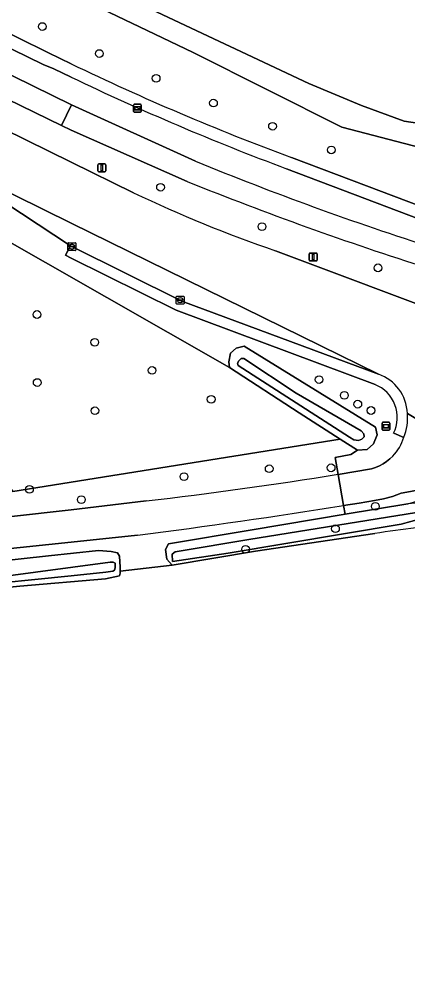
# Model space of a CAD drawing. Extents: x 156141 to 158132, y 385651 to 388333.
# Drawn here: x 156993.4 to 157042.7, y 386074.6 to 386196.1 of the extents above; entities that cross this region are included whole.
import ezdxf

# ---------------------------------------------------------------- set-up
doc = ezdxf.new("R2010")
doc.units = 0
for name, color, linetype in [('IMGEO_Berm_groen', 7, 'Continuous'), ('IMGEO_Boom', 7, 'Continuous'), ('IMGEO_Bouwland', 7, 'Continuous'), ('IMGEO_Fietspad_gesloten', 7, 'Continuous'), ('IMGEO_Grasland_overig', 7, 'Continuous'), ('IMGEO_Groenvoorziening', 7, 'Continuous'), ('IMGEO_Kolk', 7, 'Continuous'), ('IMGEO_Lichtmast', 7, 'Continuous'), ('IMGEO_Loofbos', 7, 'Continuous'), ('IMGEO_Oever', 7, 'Continuous'), ('IMGEO_Rijbaan_lokaal_gesloten', 7, 'Continuous'), ('IMGEO_Rijbaan_lokaal_open', 7, 'Continuous'), ('IMGEO_Straatnaambord', 7, 'Continuous'), ('IMGEO_Verkeerseiland_open', 7, 'Continuous'), ('IMGEO_Verklikker', 7, 'Continuous'), ('IMGEO_Voetpad_open', 7, 'Continuous'), ('IMGEO_Waterloop', 7, 'Continuous')]:
    doc.layers.add(name, color=color, linetype=linetype)

msp = doc.modelspace()

# ---------------------------------------------------------------- linework, layer by layer
at = {"layer": 'IMGEO_Berm_groen'}
for points in [[(156439.93, 386459.43), (156478.08, 386440.66), (156748.12, 386308.63), (156804.27, 386281.19), (156846.28, 386260.73), (156890.66, 386238.9), (156936.44, 386216.54), (157000.04, 386185.31), (157015.75, 386178.18)], [(157014.71, 386175.6), (157000, 386182.1), (156998.79, 386182.7), (156935.1, 386213.72), (156888.97, 386236.22), (156845.86, 386257.32), (156802.24, 386278.71), (156746.83, 386305.79), (156476.91, 386437.66), (156454.28, 386448.77), (156440.3, 386455.67)], [(157038.53, 386149.88), (157013.3, 386159.3), (157000, 386165.87), (156999.26, 386166.24), (156999.9, 386167.45), (156985.46, 386176.93), (156982.2, 386179.08), (156957.27, 386191.33), (156837.43, 386250)], [(157000, 386188.81), (156997.82, 386189.87), (156996.45, 386190.43), (156992.57, 386192.32), (156988.39, 386194.35), (156958.65, 386209.02), (156918.24, 386228.86), (156874.88, 386250)], [(156955.39, 386199.94), (156988.53, 386183.66), (157000, 386178.02), (157007.92, 386174.14)], [(157055.36, 386166.43), (157049.95, 386168.63), (157027.31, 386177.2)], [(156988.94, 386169.78), (157020.07, 386152.04), (157019.98, 386152.75), (157020.2, 386153.85), (157020.94, 386154.46), (157021.94, 386154.74), (157038.57, 386144.47), (157038.8, 386143.51), (157038.34, 386142.35), (157037.55, 386141.65), (157036.3, 386141.54), (157035.45, 386141), (157033.49, 386140.63), (157033.85, 386138.49), (157038.09, 386139.18), (157038.6, 386139.35), (157039.08, 386139.56), (157039.55, 386139.81), (157039.99, 386140.1), (157040.4, 386140.44), (157040.78, 386140.8)], [(157025.9, 386166.81), (157049.46, 386157.99)], [(157042.17, 386143.18), (157040.89, 386143.69)]]:
    msp.add_lwpolyline(points, dxfattribs=at)
for centre, radius, start, end in [((157144.83, 386491.51), 335.56, 244.4301, 249.4987), ((157167.48, 386548.29), 400.01, 247.7083, 252.3297), ((157171.75, 386565.05), 419.92, 248.0396, 252.4709), ((157083.98, 386334.99), 177.92, 244.691, 250.9492), ((157036.8, 386145.68), 4.54, 334.0022, 67.7091), ((157036.48, 386144.91), 5.95, 316.2902, 343.1552)]:
    msp.add_arc(centre, radius, start, end, dxfattribs=at)
at = {"layer": 'IMGEO_Boom'}
for centre in [(156996.35, 386195.22), (157003.58, 386191.8), (157010.77, 386188.66), (157018.04, 386185.52), (157025.53, 386182.59), (157032.99, 386179.59), (157011.33, 386174.86), (157024.19, 386169.87), (157038.91, 386164.65), (156995.67, 386158.74), (157002.99, 386155.22), (157010.26, 386151.66), (156995.69, 386150.12), (157031.43, 386150.5), (157034.64, 386148.5), (157017.75, 386148), (157036.34, 386147.38), (157003.01, 386146.55), (157038.02, 386146.58), (157025.11, 386139.2), (157032.96, 386139.32), (157014.31, 386138.2), (156994.71, 386136.6), (157001.29, 386135.29), (157038.56, 386134.44), (157033.51, 386131.6), (157022.11, 386129)]:
    msp.add_circle(centre, 0.489, dxfattribs=at)
at = {"layer": 'IMGEO_Bouwland'}
for points in [[(157038.49, 386130.99), (157023.36, 386128.76), (157012.81, 386126.98), (157006.23, 386126.21)], [(157006.23, 386126.21), (157006.23, 386125.98), (157006.14, 386125.64), (157004.35, 386125.26), (156993.51, 386124.33), (156955.41, 386120.63), (156942.83, 386119.74), (156913.64, 386117.8), (156873.54, 386115.41), (156853.1, 386114.29)]]:
    msp.add_lwpolyline(points, dxfattribs=at)
msp.add_arc((157051.11, 386057.84), 74.23, 91.5933, 99.7935, dxfattribs=at)
at = {"layer": 'IMGEO_Fietspad_gesloten'}
msp.add_lwpolyline([(156748.12, 386308.63), (156746.83, 386305.79), (156802.24, 386278.71), (156845.86, 386257.32), (156888.97, 386236.22), (156935.1, 386213.72), (156998.79, 386182.7), (157000.04, 386185.31), (156936.44, 386216.54), (156890.66, 386238.9), (156846.28, 386260.73), (156804.27, 386281.19)], close=True, dxfattribs=at)
msp.add_lwpolyline([(157015.75, 386178.18), (157000.04, 386185.31), (156998.79, 386182.7), (157000, 386182.1), (157014.71, 386175.6)], dxfattribs=at)
for centre, radius, start, end in [((157167.48, 386548.29), 400.01, 247.7083, 252.3297), ((157171.75, 386565.05), 419.92, 248.0396, 252.4709), ((157470.22, 385360.29), 823.85, 118.92523, 121.72337)]:
    msp.add_arc(centre, radius, start, end, dxfattribs=at)
at = {"layer": 'IMGEO_Grasland_overig'}
msp.add_lwpolyline([(156870.25, 386199.46), (156887.62, 386191.12), (156910.52, 386179.58), (156947.94, 386161.65), (156973.39, 386149.56), (156989.39, 386141.22), (156992.59, 386136.33), (157034.11, 386142.95), (157028.92, 386146.3), (157020.07, 386152.04), (156988.94, 386169.78), (156953.91, 386186.63), (156825.09, 386250)], dxfattribs=at)
at = {"layer": 'IMGEO_Groenvoorziening'}
for points in [[(157049.13, 386137.47), (157047.9, 386137.32), (157046.68, 386137.07), (157045.95, 386136.91), (157044.24, 386136.56), (157043.03, 386136.33), (157041.82, 386136.11), (157040.73, 386135.69), (157039.61, 386135.38), (157038.47, 386135.16), (157036.5, 386134.84), (157034.53, 386134.53), (157034.73, 386133.43), (157042.7, 386134.77), (157044.13, 386135.2)], [(157006.23, 386126.21), (157012.81, 386126.98), (157012.11, 386127.76), (157011.97, 386128.99), (157012.36, 386129.67), (157022.96, 386131.45), (157034.73, 386133.43), (157034.53, 386134.53)], [(157008.41, 386130.77), (157000, 386129.89), (156984.17, 386128.24), (156977.97, 386127.6)], [(156845.91, 386116.99), (156853.96, 386117.72), (156877.75, 386119.14), (156896.96, 386120.18), (156928.21, 386122.25), (156939.92, 386123.16), (156942.84, 386122.49), (156954.52, 386123.45), (156961.64, 386124.93), (156982.07, 386126.54), (156997.11, 386128.16), (157003.46, 386128.85), (157005.07, 386128.7), (157005.89, 386128.54), (157006.11, 386128.11), (157006.21, 386126.75), (157006.23, 386126.21)]]:
    msp.add_lwpolyline(points, dxfattribs=at)
msp.add_arc((156885.14, 387080.62), 957.81, 277.39463, 278.97306, dxfattribs=at)
at = {"layer": 'IMGEO_Kolk'}
for p, q in [((156999.59, 386166.91), (156999.59, 386167.77)), ((156999.66, 386167.84), (157000.52, 386167.84)), ((156999.85, 386167.33), (156999.85, 386167.35)), ((156999.89, 386167.38), (157000.29, 386167.38)), ((157000.29, 386167.3), (156999.89, 386167.3)), ((157000.1, 386167.06), (157000.07, 386167.06)), ((157000.08, 386167.62), (157000.1, 386167.62)), ((157000.33, 386167.35), (157000.33, 386167.33)), ((157000.59, 386167.77), (157000.59, 386166.91)), ((157000.52, 386166.84), (156999.66, 386166.84)), ((157013.32, 386160.13), (157013.32, 386160.98)), ((157013.39, 386161.06), (157014.24, 386161.06)), ((157013.8, 386160.84), (157013.83, 386160.84)), ((157014.32, 386160.98), (157014.32, 386160.13)), ((157014.24, 386160.06), (157013.39, 386160.06)), ((157013.57, 386160.55), (157013.57, 386160.56)), ((157014.01, 386160.51), (157013.61, 386160.51)), ((157013.62, 386160.6), (157014.01, 386160.6)), ((157013.83, 386160.28), (157013.8, 386160.28)), ((157014.06, 386160.56), (157014.06, 386160.55))]:
    msp.add_line(p, q, dxfattribs=at)
for points in [[(156999.59, 386166.91), (156999.59, 386167.77)], [(156999.66, 386167.84), (157000.52, 386167.84)], [(157000.59, 386167.77), (157000.59, 386166.91)], [(157000.52, 386166.84), (156999.66, 386166.84)], [(157013.32, 386160.13), (157013.32, 386160.98)], [(157013.39, 386161.06), (157014.24, 386161.06)], [(157014.32, 386160.98), (157014.32, 386160.13)], [(157014.24, 386160.06), (157013.39, 386160.06)]]:
    msp.add_lwpolyline(points, dxfattribs=at)
for centre, radius, start, end in [((156999.67, 386167.76), 0.0765, 91.552, 178.448), ((156999.67, 386167.76), 0.0765, 91.552, 178.448), ((156999.67, 386166.92), 0.0765, 181.552, 268.448), ((156999.67, 386166.92), 0.0765, 181.552, 268.448), ((156999.89, 386167.34), 0.0403, 85.8775, 175.7526), ((156999.88, 386167.33), 0.0366, 178.938, 274.7102), ((157000.29, 386167.34), 0.0386, 1.7309, 96.639), ((157000.29, 386167.34), 0.043, 264.8664, 352.4533), ((157000.51, 386167.76), 0.0765, 1.552, 88.448), ((157000.51, 386167.76), 0.0765, 1.552, 88.448), ((157000.51, 386166.92), 0.0765, 271.552, 358.448), ((157000.51, 386166.92), 0.0765, 271.552, 358.448), ((157013.39, 386160.98), 0.0765, 91.552, 178.448), ((157013.39, 386160.98), 0.0765, 91.552, 178.448), ((157014.24, 386160.98), 0.0765, 1.552, 88.448), ((157014.24, 386160.98), 0.0765, 1.552, 88.448), ((157013.39, 386160.13), 0.0765, 181.552, 268.448), ((157013.39, 386160.13), 0.0765, 181.552, 268.448), ((157013.61, 386160.56), 0.0403, 85.8775, 175.7526), ((157013.61, 386160.55), 0.0366, 178.938, 274.7102), ((157014.02, 386160.56), 0.0386, 1.7309, 96.639), ((157014.02, 386160.56), 0.043, 264.8664, 352.4533), ((157014.24, 386160.13), 0.0765, 271.552, 358.448), ((157014.24, 386160.13), 0.0765, 271.552, 358.448)]:
    msp.add_arc(centre, radius, start, end, dxfattribs=at)
for centre, major_axis, ratio, start_param, end_param in [((157000.08, 386167.34), (-0.387, 0.002), 0.722429, 4.712389, 7.853982), ((157000.1, 386167.34), (-0.39, 0.002), 0.717154, 1.570796, 4.712389), ((157013.8, 386160.56), (-0.387, 0.002), 0.722429, 4.712389, 7.853982), ((157013.83, 386160.56), (-0.39, 0.002), 0.717154, 1.570796, 4.712389)]:
    msp.add_ellipse(centre, major_axis=major_axis, ratio=ratio, start_param=start_param, end_param=end_param, dxfattribs=at)
at = {"layer": 'IMGEO_Lichtmast'}
for p, q in [((157003.39, 386176.92), (157003.39, 386177.72)), ((157003.39, 386177.72), (157003.39, 386176.92)), ((157003.49, 386177.82), (157004.28, 386177.82)), ((157004.28, 386177.82), (157003.49, 386177.82)), ((157004.28, 386176.82), (157003.49, 386176.82)), ((157003.49, 386176.82), (157004.28, 386176.82)), ((157004.38, 386177.72), (157004.38, 386176.92)), ((157004.38, 386176.92), (157004.38, 386177.72)), ((157030.18, 386165.62), (157030.18, 386166.42)), ((157030.18, 386166.42), (157030.18, 386165.62)), ((157030.28, 386166.52), (157031.07, 386166.52)), ((157031.07, 386166.52), (157030.28, 386166.52)), ((157031.17, 386166.42), (157031.17, 386165.62)), ((157031.17, 386165.62), (157031.17, 386166.42)), ((157031.07, 386165.52), (157030.28, 386165.52)), ((157030.28, 386165.52), (157031.07, 386165.52))]:
    msp.add_line(p, q, dxfattribs=at)
for points in [[(157003.81, 386177.7), (157003.96, 386177.7), (157003.96, 386176.95), (157003.81, 386176.95), (157003.81, 386177.7)], [(157030.6, 386166.4), (157030.75, 386166.4), (157030.75, 386165.65), (157030.6, 386165.65), (157030.6, 386166.4)]]:
    msp.add_lwpolyline(points, dxfattribs=at)
for centre, start, end in [((157003.49, 386177.72), 90, 180), ((157003.49, 386177.72), 90, 180), ((157003.49, 386176.92), 180, 270), ((157003.49, 386176.92), 180, 270), ((157004.28, 386177.72), 0, 90), ((157004.28, 386177.72), 360, 90), ((157004.28, 386176.92), 270, 0), ((157004.28, 386176.92), 270, 0), ((157030.28, 386166.42), 90, 180), ((157030.28, 386166.42), 90, 180), ((157031.07, 386166.42), 0, 90), ((157031.07, 386166.42), 360, 90), ((157030.28, 386165.62), 180, 270), ((157030.28, 386165.62), 180, 270), ((157031.07, 386165.62), 270, 0), ((157031.07, 386165.62), 270, 0)]:
    msp.add_arc(centre, 0.1, start, end, dxfattribs=at)
at = {"layer": 'IMGEO_Loofbos'}
for points in [[(156441.01, 386463.8), (156479.51, 386444.91), (156513.81, 386428.04), (156540.12, 386415.26), (156546.07, 386412.38), (156571.02, 386399.96), (156633.35, 386369.63), (156663.58, 386354.86), (156696.62, 386338.78), (156728.15, 386323.33), (156794.45, 386290.97), (156816.86, 386279.93), (156878.47, 386250), (156993.26, 386193.78), (156997.02, 386191.93), (156998.62, 386191.17), (157000, 386190.5)], [(157124.57, 386157.7), (157117.99, 386147.73), (157087.44, 386163.38), (157050.23, 386178.35), (157034.32, 386182.49), (157015.46, 386191.95), (157000, 386199.36), (156937.68, 386229.26), (156895.56, 386250), (156862.26, 386266.39), (156787.83, 386302.1), (156752.69, 386319.23)], [(157027.93, 386178.63), (157050.42, 386170.13), (157053.49, 386168.9), (157063.11, 386164.79)], [(157033.85, 386138.49), (157033.49, 386140.63), (157035.45, 386141), (157036.3, 386141.54), (157034.11, 386142.95), (156992.59, 386136.33), (156976.19, 386135.19), (156902.77, 386130.09), (156852.67, 386126.34), (156825.89, 386124.72), (156787.29, 386123.12), (156766.92, 386122.36), (156748.95, 386122.09), (156736.16, 386123.57), (156719.71, 386127.25), (156701.86, 386132.22)], [(156768.51, 386117.13), (156933.09, 386128.11), (156957.64, 386129.8), (156983.68, 386132.2), (157000, 386133.98), (157009.51, 386135.12)]]:
    msp.add_lwpolyline(points, dxfattribs=at)
for centre, radius, start, end in [((157139.74, 386480.4), 321.82, 244.2649, 249.6705), ((156941.7, 386715.3), 584.12, 276.66689, 279.07765)]:
    msp.add_arc(centre, radius, start, end, dxfattribs=at)
at = {"layer": 'IMGEO_Oever'}
for points in [[(156752.69, 386319.23), (156787.83, 386302.1), (156862.26, 386266.39), (156895.56, 386250), (156937.68, 386229.26), (157000, 386199.36), (157015.46, 386191.95), (157034.32, 386182.49), (157050.23, 386178.35), (157087.44, 386163.38), (157117.99, 386147.73), (157124.57, 386157.7)], [(157006.16, 386224.03), (157077.77, 386188.94), (157102.18, 386178.08), (157107.75, 386174.8), (157117.26, 386168.29), (157119.83, 386165.71), (157121.01, 386163.14), (157121.33, 386160.47), (157120.91, 386158.31), (157118.24, 386153.44), (157117.16, 386152.74), (157116.13, 386152.88), (157110.84, 386156.53), (157077.73, 386170.96), (157067.33, 386174.33), (157062.46, 386176.95), (157055.99, 386179.95), (157048.97, 386182.2), (157042.22, 386183.23), (157036.79, 386185.2), (157030.14, 386188.01), (157000.91, 386201.78)], [(157090.12, 386115.48), (157056.65, 386134.4), (157053.94, 386135.27), (157051.92, 386135.31), (157047.55, 386135.2), (157042.7, 386134.77), (157034.73, 386133.43), (157022.96, 386131.45), (157012.36, 386129.67), (157011.97, 386128.99), (157012.11, 386127.76), (157012.81, 386126.98), (157023.36, 386128.76), (157038.49, 386130.99)], [(157044.31, 386132.85), (157041.86, 386132.18), (157019.91, 386128.49), (157012.84, 386127.46), (157012.8, 386128.36), (157013.19, 386128.66), (157013.69, 386128.76), (157022.53, 386130.25), (157043.79, 386133.68)], [(156955.41, 386120.63), (156993.51, 386124.33), (157004.35, 386125.26), (157006.14, 386125.64), (157006.23, 386125.98), (157006.23, 386126.21), (157006.21, 386126.75), (157006.11, 386128.11), (157005.89, 386128.54), (157005.07, 386128.7), (157003.46, 386128.85), (156997.11, 386128.16), (156982.07, 386126.54)], [(156990.68, 386125.45), (157004.96, 386127.36), (157005.31, 386127.38), (157005.57, 386127.23), (157005.59, 386126.66), (157005.51, 386126.36), (157005.28, 386126.24), (157004.39, 386126.12), (157000, 386125.63), (156986.55, 386124.3)]]:
    msp.add_lwpolyline(points, dxfattribs=at)
for points in [[(157036.3, 386141.54), (157037.55, 386141.65), (157038.34, 386142.35), (157038.8, 386143.51), (157038.57, 386144.47), (157021.94, 386154.74), (157020.94, 386154.46), (157020.2, 386153.85), (157019.98, 386152.75), (157020.07, 386152.04), (157028.92, 386146.3), (157034.11, 386142.95)], [(157021.88, 386153.15), (157028.51, 386148.76), (157036.77, 386144.02), (157037.11, 386143.63), (157037.13, 386143.25), (157036.86, 386142.94), (157036.42, 386142.76), (157035.83, 386142.85), (157035.29, 386143.2), (157021.16, 386152.26), (157021.1, 386152.56), (157021.26, 386152.89), (157021.57, 386153.15)]]:
    msp.add_lwpolyline(points, close=True, dxfattribs=at)
msp.add_arc((157051.11, 386057.84), 74.23, 91.5933, 99.7935, dxfattribs=at)
at = {"layer": 'IMGEO_Rijbaan_lokaal_gesloten'}
for points in [[(156929.66, 386212.45), (156904.35, 386224.95), (156882.15, 386235.51), (156864.99, 386244), (156852.56, 386250), (156839.62, 386256.24), (156799.3, 386276.04), (156775.3, 386287.81), (156755.14, 386297.61), (156745.28, 386302.37), (156742.53, 386296.33), (156837.43, 386250), (156957.27, 386191.33), (156982.2, 386179.08), (156985.66, 386177.37), (157000, 386170.33), (157038.96, 386151.18)], [(157007.92, 386174.14), (157000, 386178.02), (156988.53, 386183.66), (156955.39, 386199.94), (156929.66, 386212.45)], [(157049.46, 386157.99), (157025.9, 386166.81)], [(157042.63, 386146.22), (157052.8, 386140.12)], [(157052.8, 386140.12), (157042.63, 386146.22)], [(157040.78, 386140.8), (157040.4, 386140.44), (157039.99, 386140.1), (157039.55, 386139.81), (157039.08, 386139.56), (157038.6, 386139.35), (157038.09, 386139.18), (157033.85, 386138.49), (157034.53, 386134.53), (157036.5, 386134.84), (157038.47, 386135.16), (157039.61, 386135.38), (157040.73, 386135.69), (157041.82, 386136.11), (157043.03, 386136.33), (157044.24, 386136.56), (157045.95, 386136.91), (157046.68, 386137.07), (157047.9, 386137.32), (157049.13, 386137.47)], [(157034.53, 386134.53), (157033.85, 386138.49)], [(157009.51, 386135.12), (157000, 386133.98), (156983.68, 386132.2), (156957.64, 386129.8), (156933.09, 386128.11), (156768.51, 386117.13)], [(156977.97, 386127.6), (156984.17, 386128.24), (157000, 386129.89), (157008.41, 386130.77)]]:
    msp.add_lwpolyline(points, dxfattribs=at)
for centre, radius, start, end in [((157083.98, 386334.99), 177.92, 244.691, 250.9492), ((157037.17, 386146.02), 5.46, 2.0833, 70.9142), ((157036.7, 386145.56), 5.96, 336.535, 6.3924), ((157036.48, 386144.91), 5.95, 316.2902, 343.1552), ((156941.7, 386715.3), 584.12, 276.66689, 279.07765), ((156885.14, 387080.62), 957.81, 277.39463, 278.97306)]:
    msp.add_arc(centre, radius, start, end, dxfattribs=at)
at = {"layer": 'IMGEO_Rijbaan_lokaal_open'}
msp.add_lwpolyline([(157000, 386167.4), (157014.02, 386160.45), (157038.96, 386151.18), (157000, 386170.33), (156985.66, 386177.37), (156982.2, 386179.08), (156985.46, 386176.93), (156999.9, 386167.45)], close=True, dxfattribs=at)
at = {"layer": 'IMGEO_Straatnaambord'}
for p, q in [((157039.52, 386145.09), (157040.3, 386145.09)), ((157040.3, 386145.09), (157039.52, 386145.09)), ((157039.42, 386144.19), (157039.42, 386144.99)), ((157039.42, 386144.99), (157039.42, 386144.19)), ((157040.3, 386144.09), (157039.52, 386144.09)), ((157039.52, 386144.09), (157040.3, 386144.09)), ((157040.4, 386144.99), (157040.4, 386144.19)), ((157040.4, 386144.19), (157040.4, 386144.99))]:
    msp.add_line(p, q, dxfattribs=at)
for points in [[(157039.52, 386144.82), (157040.3, 386144.82), (157040.3, 386144.36), (157039.52, 386144.36), (157039.52, 386144.82)], [(157039.58, 386144.76), (157039.58, 386144.42), (157040.24, 386144.42), (157040.24, 386144.76), (157039.58, 386144.76)]]:
    msp.add_lwpolyline(points, dxfattribs=at)
for centre, start, end in [((157039.52, 386144.99), 90, 180), ((157039.52, 386144.99), 90, 180), ((157040.3, 386144.99), 0, 90), ((157040.3, 386144.99), 360, 90), ((157039.52, 386144.19), 180, 270), ((157039.52, 386144.19), 180, 270), ((157040.3, 386144.19), 270, 0), ((157040.3, 386144.19), 270, 0)]:
    msp.add_arc(centre, 0.1, start, end, dxfattribs=at)
at = {"layer": 'IMGEO_Verkeerseiland_open'}
for points in [[(157038.96, 386151.18), (157014.02, 386160.45), (157000, 386167.4), (156999.9, 386167.45), (156999.26, 386166.24), (157000, 386165.87), (157013.3, 386159.3), (157038.53, 386149.88)], [(157040.89, 386143.69), (157042.17, 386143.18)]]:
    msp.add_lwpolyline(points, dxfattribs=at)
for centre, radius, start, end in [((157037.17, 386146.02), 5.46, 2.0833, 70.9142), ((157036.8, 386145.68), 4.54, 334.0022, 67.7091), ((157036.7, 386145.56), 5.96, 336.535, 6.3924)]:
    msp.add_arc(centre, radius, start, end, dxfattribs=at)
at = {"layer": 'IMGEO_Verklikker'}
for p, q in [((157007.9, 386184.47), (157007.9, 386185.27)), ((157007.9, 386185.27), (157007.9, 386184.47)), ((157008, 386185.37), (157008.79, 386185.37)), ((157008.79, 386185.37), (157008, 386185.37)), ((157008.89, 386185.27), (157008.89, 386184.47)), ((157008.89, 386184.47), (157008.89, 386185.27)), ((157008.79, 386184.37), (157008, 386184.37)), ((157008, 386184.37), (157008.79, 386184.37))]:
    msp.add_line(p, q, dxfattribs=at)
for points in [[(157008, 386185.1), (157008.79, 386185.1), (157008.79, 386184.64), (157008, 386184.64), (157008, 386185.1)], [(157008.07, 386185.04), (157008.07, 386184.7), (157008.73, 386184.7), (157008.73, 386185.04), (157008.07, 386185.04)]]:
    msp.add_lwpolyline(points, dxfattribs=at)
for centre, start, end in [((157008, 386185.27), 90, 180), ((157008, 386185.27), 90, 180), ((157008.79, 386185.27), 0, 90), ((157008.79, 386185.27), 360, 90), ((157008, 386184.47), 180, 270), ((157008, 386184.47), 180, 270), ((157008.79, 386184.47), 270, 0), ((157008.79, 386184.47), 270, 0)]:
    msp.add_arc(centre, 0.1, start, end, dxfattribs=at)
at = {"layer": 'IMGEO_Voetpad_open'}
for points in [[(157000, 386190.5), (156998.62, 386191.17), (156997.02, 386191.93), (156993.26, 386193.78), (156878.47, 386250), (156816.86, 386279.93), (156794.45, 386290.97), (156728.15, 386323.33), (156696.62, 386338.78), (156663.58, 386354.86), (156633.35, 386369.63), (156571.02, 386399.96), (156546.07, 386412.38), (156540.12, 386415.26), (156513.81, 386428.04), (156479.51, 386444.91), (156441.01, 386463.8)], [(156958.65, 386209.02), (156988.39, 386194.35), (156992.57, 386192.32), (156996.45, 386190.43), (156997.82, 386189.87), (157000, 386188.81)], [(157063.11, 386164.79), (157053.49, 386168.9), (157050.42, 386170.13), (157027.93, 386178.63)], [(157027.31, 386177.2), (157049.95, 386168.63), (157055.36, 386166.43)]]:
    msp.add_lwpolyline(points, dxfattribs=at)
for centre, radius, start, end in [((157139.74, 386480.4), 321.82, 244.2649, 249.6705), ((157144.83, 386491.51), 335.56, 244.4301, 249.4987), ((157470.22, 385360.29), 823.85, 118.92523, 121.72337)]:
    msp.add_arc(centre, radius, start, end, dxfattribs=at)
at = {"layer": 'IMGEO_Waterloop'}
for points in [[(157000.91, 386201.78), (157030.14, 386188.01), (157036.79, 386185.2), (157042.22, 386183.23), (157048.97, 386182.2), (157055.99, 386179.95), (157062.46, 386176.95), (157067.33, 386174.33), (157077.73, 386170.96), (157110.84, 386156.53), (157116.13, 386152.88), (157117.16, 386152.74), (157118.24, 386153.44), (157120.91, 386158.31), (157121.33, 386160.47), (157121.01, 386163.14), (157119.83, 386165.71), (157117.26, 386168.29), (157107.75, 386174.8), (157102.18, 386178.08), (157077.77, 386188.94), (157006.16, 386224.03)], [(156986.55, 386124.3), (157000, 386125.63), (157004.39, 386126.12), (157005.28, 386126.24), (157005.51, 386126.36), (157005.59, 386126.66), (157005.57, 386127.23), (157005.31, 386127.38), (157004.96, 386127.36), (156990.68, 386125.45)]]:
    msp.add_lwpolyline(points, dxfattribs=at)
for points in [[(157021.88, 386153.15), (157021.57, 386153.15), (157021.26, 386152.89), (157021.1, 386152.56), (157021.16, 386152.26), (157035.29, 386143.2), (157035.83, 386142.85), (157036.42, 386142.76), (157036.86, 386142.94), (157037.13, 386143.25), (157037.11, 386143.63), (157036.77, 386144.02), (157028.51, 386148.76)], [(157053.85, 386132.24), (157055.11, 386132.62), (157053.56, 386133.4), (157049.96, 386133.68), (157046, 386133.88), (157043.79, 386133.68), (157022.53, 386130.25), (157013.69, 386128.76), (157013.19, 386128.66), (157012.8, 386128.36), (157012.84, 386127.46), (157019.91, 386128.49), (157041.86, 386132.18), (157044.31, 386132.85), (157045.34, 386132.95), (157047.26, 386132.89), (157052.07, 386132.55)]]:
    msp.add_lwpolyline(points, close=True, dxfattribs=at)

doc.saveas('drawing.dxf')
